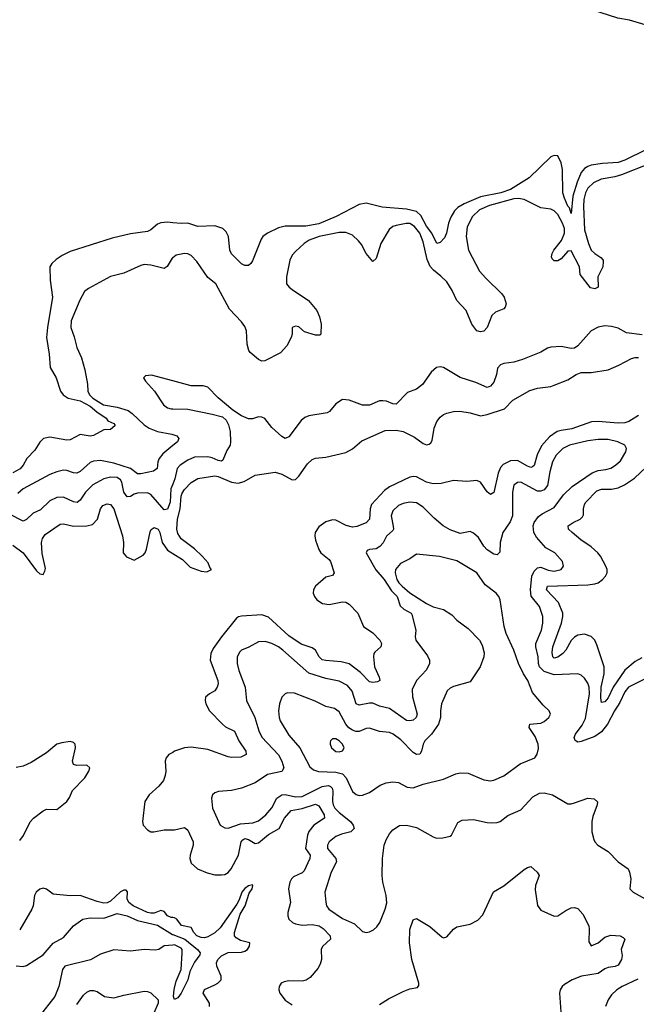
# Model space of a CAD drawing. Header units: inches. Extents: x 1694797 to 1849917, y 907313 to 1017959.
# Tile 741 of 834: x 1799090 to 1802758, y 994043 to 999901. Entities that reach past the tile are written whole.
import ezdxf

# ---------------------------------------------------------------- set-up
doc = ezdxf.new("R2010")
doc.units = ezdxf.units.IN
doc.header["$MEASUREMENT"] = 0
doc.layers.add('B7999', color=7, linetype='Continuous')
doc.layers.add('B8909', color=7, linetype='Continuous')

msp = doc.modelspace()

# ---------------------------------------------------------------- linework, layer by layer
at = {"layer": 'B7999', "color": 5}
for points, elevation in [([(1800000, 998693.1), (1799970, 998696.4), (1799930, 998691.9), (1799910, 998684), (1799869.3, 998650.7), (1799850, 998640.9), (1799750, 998626.8), (1799639.6, 998600.4), (1799390, 998521), (1799342.1, 998497.9), (1799306, 998474), (1799281.6, 998450), (1799270.1, 998430), (1799271.5, 998351.5), (1799284.2, 998250), (1799255, 998070), (1799250.1, 998010), (1799265.8, 997910), (1799270.9, 997830.9), (1799306.7, 997770), (1799333.2, 997690), (1799349.2, 997670), (1799379.1, 997650), (1799450, 997632.5), (1799510, 997601.7), (1799547.9, 997567.9), (1799603.5, 997530), (1799614.5, 997514.5), (1799650, 997498.9), (1799656.5, 997490), (1799655.1, 997484.9), (1799630, 997462.4), (1799590, 997460.9), (1799530, 997427.3), (1799510, 997423.4), (1799450, 997433.6), (1799390, 997402), (1799370, 997398.8), (1799270, 997417.6), (1799230.8, 997410), (1799210, 997387.3), (1799179.7, 997340.3), (1799132.5, 997290), (1799111.6, 997250), (1799092.1, 997227.9), (1799050, 997205.8)], 520), ([(1800000, 998484.7), (1799997.2, 998482.8), (1799966.6, 998433.4), (1799950, 998419.8), (1799870, 998440.9), (1799830, 998443.7), (1799810, 998438.8), (1799710, 998392), (1799630, 998372.1), (1799498.4, 998301.6), (1799476.1, 998283.9), (1799448.1, 998231.9), (1799396.8, 998110), (1799395.1, 998070), (1799414.8, 998014.8), (1799429.4, 997950), (1799457.5, 997890), (1799478.3, 997818.3), (1799493.4, 997733.4), (1799495.1, 997690), (1799504.9, 997670), (1799524.7, 997650), (1799588.4, 997610), (1799670, 997596.1), (1799735, 997575), (1799758.4, 997558.4), (1799830, 997490.8), (1799860.3, 997470), (1799910, 997451.3), (1799995.1, 997435.1), (1800000, 997433.3)], 540), ([(1800000, 997752.6), (1799873.4, 997786.6), (1799838, 997782), (1799827.3, 997770), (1799838, 997750), (1799891, 997691), (1799944.9, 997610), (1799970, 997591.8), (1799990, 997585.8), (1800000, 997585.5)], 560), ([(1800000, 997366.8), (1799941.8, 997318.2), (1799920.1, 997290), (1799911.5, 997270), (1799908.1, 997230), (1799885, 997215), (1799810, 997199.3), (1799790, 997199.1), (1799748.3, 997230), (1799650, 997261.9), (1799570, 997278.4), (1799530, 997275.3), (1799510, 997266.9), (1799450, 997212), (1799430, 997202.6), (1799410, 997205), (1799370, 997219.8), (1799350, 997221), (1799310, 997211.4), (1799270, 997194.8), (1799110, 997109), (1799078, 997082)], 540), ([(1800000, 997137), (1799989.7, 997110), (1799984.9, 997030), (1799970, 996987.9), (1799950, 996985.4), (1799870, 997077.1), (1799850, 997085.8), (1799790, 997083.9), (1799770, 997078.4), (1799750, 997063.5), (1799730, 997062.3), (1799709.9, 997090), (1799698.5, 997150), (1799690, 997164.2), (1799670, 997176.3), (1799630, 997179.6), (1799590, 997169.2), (1799525.7, 997134.3), (1799480.9, 997090), (1799450, 997042.6), (1799431.9, 997028.1), (1799410, 997033.4), (1799350, 997060.2), (1799310, 997058), (1799270, 997038.7), (1799214.5, 996985.5), (1799170, 996964.2), (1799130, 996927.4), (1799110, 996917.2), (1799030, 996959.6)], 560), ([(1799050, 996775.7), (1799110, 996729.1), (1799190, 996622.7), (1799210, 996604), (1799230, 996599.5), (1799240.5, 996619.5), (1799243.4, 996636.6), (1799224.2, 996724.3), (1799220.1, 996790), (1799225.5, 996814.5), (1799241.3, 996838.7), (1799330, 996899.8), (1799350, 996902.5), (1799410, 996888.2), (1799490.1, 996889.9), (1799522.1, 996897.9), (1799552.3, 996930), (1799570, 996991.8), (1799584.9, 997010), (1799610, 997020.4), (1799630, 997017.2), (1799650.5, 996990), (1799701.1, 996830), (1799706.7, 996790), (1799705.5, 996730), (1799725.9, 996705.9), (1799770, 996684.7), (1799825.3, 996714.7), (1799837.1, 996730), (1799844.1, 996750), (1799865.1, 996854.9), (1799871.3, 996868.7), (1799890, 996880.4), (1799913.5, 996870), (1799923.2, 996850), (1799938.3, 996790), (1799970, 996744.4), (1800000, 996726.1)], 580), ([(1799090, 995018.3), (1799112.6, 995047.4), (1799151.9, 995128.1), (1799172.3, 995150), (1799230, 995194.3), (1799250, 995204.1), (1799310, 995202.3), (1799370.3, 995250), (1799386.8, 995273.2), (1799404.2, 995315.8), (1799478, 995390), (1799502, 995430), (1799508.2, 995450), (1799490, 995466.4), (1799430, 995463.2), (1799410.3, 995470.3), (1799403.6, 995490), (1799421.5, 995570), (1799419.5, 995590), (1799410, 995600.4), (1799390, 995606.3), (1799340.5, 995599.5), (1799310, 995590.3), (1799250, 995539), (1799158.2, 995481.8), (1799110, 995460.2), (1799070, 995452.9)], 580), ([(1800000, 995542.3), (1799978, 995530), (1799961.3, 995510), (1799954.6, 995490), (1799959.3, 995430), (1799956, 995404), (1799945.3, 995374.7), (1799918.4, 995341.6), (1799859.5, 995290), (1799834.9, 995250), (1799821.3, 995130), (1799824.9, 995110), (1799850, 995082.3), (1799870, 995070.3), (1799888.5, 995068.5), (1799950, 995082.3), (1800000, 995081.9)], 620), ([(1800000, 994559), (1799990, 994559.1), (1799970, 994568.9), (1799950, 994595.3), (1799930, 994600.9), (1799890, 994585.9), (1799870, 994585.5), (1799850, 994590.1), (1799765.8, 994630), (1799738.6, 994650), (1799730.1, 994670), (1799731.6, 994711.6), (1799722.4, 994722.4), (1799710, 994722.9), (1799690, 994711.7), (1799630, 994657), (1799610, 994647.2), (1799590, 994645.4), (1799550, 994655.4), (1799450, 994691.7), (1799389.5, 994689.5), (1799290, 994698.7), (1799250, 994728.4), (1799230, 994733.7), (1799210, 994728.7), (1799187.2, 994710), (1799178.7, 994690), (1799169.9, 994630.2), (1799162.2, 994610), (1799090, 994486)], 580), ([(1799070, 994272.4), (1799110, 994268.9), (1799130, 994274.1), (1799230, 994338.2), (1799290, 994406.7), (1799350, 994440.3), (1799410, 994510.4), (1799465.2, 994550), (1799510, 994558.3), (1799590, 994555.3), (1799670, 994583.8), (1799728.8, 994570), (1799790, 994542.4), (1799910, 994514.5), (1799998.8, 994458.8), (1800000, 994458.3)], 560), ([(1800000, 994396.2), (1799948.7, 994391.3), (1799918, 994370), (1799895.2, 994364.8), (1799829.8, 994369.8), (1799750, 994359.4), (1799650, 994367.7), (1799570, 994341.1), (1799511, 994309), (1799359.2, 994270), (1799344.3, 994250), (1799322.2, 994150), (1799298.8, 994090), (1799206.7, 993970)], 560), ([(1799430, 994041.7), (1799470, 994096.9), (1799490, 994115.1), (1799510, 994124.7), (1799530, 994125.4), (1799550, 994119.1), (1799594, 994090), (1799650, 994081.1), (1799710, 994098.4), (1799830, 994121.2), (1799850, 994119.3), (1799870, 994110.9), (1799913, 994070), (1799913.7, 994050), (1799887, 993990)], 580)]:
    msp.add_lwpolyline(points, dxfattribs=dict(at, elevation=elevation))
at = {"layer": 'B8909', "color": 5}
for points, elevation in [([(1804059.9, 1000000), (1804045.8, 999990), (1803980, 999960), (1803862.8, 999890), (1803822.3, 999877.7), (1803750, 999843.6), (1803670, 999820.2), (1803430, 999785.7), (1803312, 999788), (1803297.1, 999782.9), (1803270, 999761.4), (1803244.1, 999784.1), (1803210, 999801.9), (1803110, 999821.2), (1803030, 999828.7), (1802990, 999839.9), (1802930, 999847.5), (1802890, 999859.3), (1802809.6, 999870), (1802717.7, 999897.7), (1802648.2, 999910), (1802436.9, 999976.9), (1802329.5, 1000000)], 480), ([(1802814.3, 999125.7), (1802690, 999064.9), (1802650, 999052), (1802555.7, 999044.3), (1802490, 999035.2), (1802470, 999028.2), (1802450, 999015.7), (1802429.3, 998990.7), (1802406, 998934), (1802380.9, 998850), (1802370, 998747.6), (1802360.7, 998780.7), (1802350, 998792.2), (1802330, 998838), (1802321.3, 998870), (1802318.3, 999010), (1802310, 999049.3), (1802291.5, 999091.5), (1802270, 999093.2), (1802250, 999085.2), (1802120, 998960), (1802010, 998890.3), (1801951.5, 998871.5), (1801830, 998846.4), (1801734.7, 998805.3), (1801696.5, 998783.5), (1801676.4, 998763.6), (1801654.8, 998725.2), (1801640.7, 998690), (1801628.1, 998630), (1801616.2, 998603.8), (1801590, 998575.6), (1801570.6, 998569.4), (1801542, 998630), (1801510, 998673.1), (1801475.5, 998735.5), (1801450, 998759.1), (1801390, 998773.8), (1801245.4, 998785.4), (1801150, 998809.7), (1801110, 998800.5), (1800972.9, 998730), (1800870, 998687.1), (1800792.4, 998672.4), (1800668.4, 998671.6), (1800630, 998661.5), (1800564.9, 998630), (1800536.4, 998610), (1800525.4, 998594.6), (1800474.4, 998465.6), (1800465.3, 998450), (1800450, 998439.2), (1800430, 998439.3), (1800410, 998448), (1800350, 998506.9), (1800340.8, 998530), (1800331.3, 998611.3), (1800318.8, 998638.8), (1800297.9, 998657.9), (1800250, 998673.7), (1800150, 998671.3), (1800090, 998690.8), (1800050, 998687.6), (1800000, 998693.1)], 520), ([(1802830, 999041.2), (1802670, 998977.5), (1802630, 998965.9), (1802547.9, 998952.1), (1802502.2, 998930), (1802470, 998897.7), (1802456.4, 998870), (1802445.2, 998830), (1802444, 998790), (1802449.8, 998650), (1802472.3, 998570), (1802490, 998530.2), (1802510, 998508.8), (1802546.4, 998486.4), (1802559.6, 998470), (1802561.2, 998461.2), (1802558.8, 998430), (1802529.5, 998370), (1802531.7, 998310), (1802510, 998299.3), (1802486.1, 998306.1), (1802424.6, 998384.6), (1802420.7, 998430), (1802370, 998526), (1802350, 998522.9), (1802310, 998477.7), (1802290, 998465.7), (1802270, 998465.4), (1802257.8, 998477.8), (1802254, 998490), (1802257, 998510), (1802266.6, 998530), (1802312.3, 998587.7), (1802330.9, 998630), (1802330, 998658.7), (1802319.4, 998690), (1802290, 998742.3), (1802270, 998762.9), (1802250, 998772.7), (1802190, 998781.2), (1802091.6, 998831.6), (1802057.8, 998837.8), (1802030, 998834.5), (1801884.6, 998795.4), (1801825.5, 998770), (1801783, 998730), (1801751.8, 998668.2), (1801745.5, 998610), (1801759.9, 998530), (1801825.6, 998405.6), (1801862.2, 998362.2), (1801956.9, 998270), (1801971.6, 998250), (1801983.7, 998210), (1801978.4, 998190), (1801970, 998180.7), (1801920, 998160), (1801898.4, 998141.6), (1801870.2, 998070), (1801850, 998047.8), (1801830, 998043.9), (1801809.8, 998050), (1801779.1, 998090), (1801744.7, 998170), (1801690.6, 998230.6), (1801662.2, 998290), (1801630, 998340.3), (1801595.9, 998375.9), (1801550.8, 998410.8), (1801532.4, 998432.4), (1801514.2, 998474.2), (1801490, 998579.2), (1801470, 998629.8), (1801438.9, 998670), (1801410, 998687.4), (1801389.2, 998689.2), (1801330, 998676.7), (1801310, 998669.9), (1801287.6, 998652.4), (1801237.4, 998570), (1801210, 998479.3), (1801190, 998462), (1801150, 998508.9), (1801122.6, 998562.6), (1801105.1, 998585.1), (1801070, 998618.7), (1801030, 998634.3), (1800990, 998633.8), (1800950, 998627.2), (1800870.4, 998610), (1800811.8, 998590), (1800782.2, 998570), (1800730, 998522.4), (1800710, 998499.7), (1800697, 998470), (1800676.9, 998370), (1800677.6, 998330), (1800692, 998310), (1800710, 998295.3), (1800808.8, 998230), (1800857.6, 998170), (1800873.1, 998133.1), (1800883, 998090), (1800882, 998030), (1800875.3, 998024.7), (1800850, 998023.7), (1800783.9, 998043.9), (1800750, 998074), (1800730, 998078), (1800711.3, 998070), (1800711, 998030), (1800705.5, 998010), (1800679.6, 997960.4), (1800641.1, 997918.9), (1800548.1, 997871.9), (1800530, 997869.4), (1800510, 997878.7), (1800460.3, 997920.3), (1800452.7, 997932.7), (1800442.9, 997970), (1800438.2, 998050), (1800430, 998076.3), (1800410, 998104), (1800337.7, 998177.7), (1800256.4, 998330), (1800210, 998367.1), (1800142.9, 998462.8), (1800110, 998498.1), (1800090, 998508.4), (1800070, 998510.6), (1800020.8, 998499.2), (1800000, 998484.7)], 540), ([(1802793.2, 998026.8), (1802698.7, 998038.7), (1802650, 998064.8), (1802610, 998075.8), (1802570, 998079.2), (1802530, 998070.6), (1802489.1, 998050), (1802410, 997960.5), (1802390, 997945.7), (1802370, 997944.7), (1802310, 997955.6), (1802250, 997953), (1802230, 997946.3), (1802190, 997922), (1802081.2, 997878.8), (1802030, 997862.7), (1801970, 997856), (1801950, 997848.2), (1801932.2, 997827.8), (1801926.4, 997790), (1801910, 997744.7), (1801890, 997719.7), (1801870, 997713.3), (1801803.3, 997743.3), (1801710, 997772.8), (1801610, 997831.2), (1801590, 997834.7), (1801570, 997831.8), (1801537.1, 997802.9), (1801486, 997730), (1801450, 997703), (1801397.6, 997682.4), (1801330, 997613.2), (1801310, 997614.5), (1801271, 997631), (1801250, 997634.3), (1801230, 997632.8), (1801170, 997608.3), (1801130, 997606.6), (1801050, 997636.3), (1801010, 997640.5), (1800970, 997615.6), (1800932.4, 997570), (1800918.2, 997561.8), (1800810, 997543.6), (1800786.1, 997533.9), (1800763.6, 997516.4), (1800690, 997418.7), (1800670, 997409.7), (1800650, 997421.3), (1800590, 997474), (1800548, 997528), (1800530, 997536.2), (1800510, 997537.6), (1800474.3, 997525.7), (1800450, 997527.1), (1800410, 997544.7), (1800357.2, 997577.3), (1800271.3, 997651.3), (1800210, 997715.3), (1800182, 997722), (1800110, 997723.1), (1800000, 997752.6)], 560), ([(1800000, 996726.1), (1800059.3, 996690), (1800104.1, 996644.1), (1800170, 996619.5), (1800203.5, 996616.5), (1800230.8, 996630), (1800221.1, 996641.1), (1800210.3, 996670), (1800175.6, 996710), (1800130, 996752.3), (1800050, 996812.4), (1800030, 996843.7), (1800025, 996870), (1800029.2, 996929.2), (1800043.8, 996990), (1800050, 997066.6), (1800055.9, 997084.1), (1800070, 997106), (1800110, 997147.4), (1800148.8, 997171.2), (1800250, 997187.2), (1800270, 997183.5), (1800350, 997149.4), (1800390, 997144.3), (1800425.9, 997154.1), (1800490, 997191), (1800610, 997208.4), (1800650, 997198), (1800710, 997162.6), (1800730, 997164.7), (1800750, 997184.2), (1800801.5, 997258.5), (1800830, 997285), (1800850, 997292.9), (1800910, 997298), (1801030, 997325.7), (1801070, 997348.4), (1801125.1, 997394.9), (1801262.9, 997457.1), (1801330, 997459.2), (1801370, 997450.7), (1801437.9, 997417.9), (1801490, 997379.6), (1801510, 997371.5), (1801525.3, 997374.7), (1801536.1, 997383.9), (1801542.7, 997397.3), (1801556, 997470), (1801571.1, 997510), (1801590, 997536), (1801610, 997552.3), (1801630, 997560.9), (1801670.2, 997569.8), (1801708.3, 997571.7), (1801770, 997562.4), (1801830, 997545), (1801870, 997551.6), (1801974.6, 997585.4), (1802023.3, 997636.6), (1802125.1, 997694.9), (1802170, 997708.7), (1802250, 997719.5), (1802270, 997726.4), (1802350, 997759.1), (1802400.3, 997790), (1802430, 997801.2), (1802490, 997802.2), (1802590, 997818.5), (1802654.4, 997845.6), (1802730, 997885), (1802750, 997890.6), (1802770, 997891.8)], 580), ([(1800000, 997585.5), (1800090, 997582.9), (1800234.8, 997554.8), (1800297.3, 997537.3), (1800319, 997519), (1800331.3, 997491.3), (1800341.5, 997450), (1800344.2, 997390), (1800341.7, 997370), (1800322.6, 997337.4), (1800298.9, 997281.1), (1800290, 997274.8), (1800270, 997278.3), (1800234.2, 997294.2), (1800210, 997299.5), (1800130, 997297.7), (1800090, 997281), (1800043.9, 997250), (1800027, 997230), (1800012.6, 997170), (1800000, 997137)], 560), ([(1802770, 997546.3), (1802714, 997510), (1802690, 997502.6), (1802650, 997499.9), (1802530, 997511.1), (1802491.8, 997508.2), (1802373.4, 997466.6), (1802310, 997457.7), (1802286.7, 997450), (1802240.9, 997419.1), (1802194.3, 997365.7), (1802167.7, 997312.3), (1802150.5, 997249.5), (1802139.2, 997240.8), (1802130, 997236.5), (1802110, 997243.9), (1802050, 997279), (1802010, 997276.3), (1801965, 997255), (1801950, 997237.6), (1801936.5, 997203.5), (1801911, 997089), (1801890, 997075.3), (1801870, 997092.9), (1801830.4, 997150.4), (1801810, 997159.8), (1801750, 997152.5), (1801670, 997159.5), (1801597.5, 997142.5), (1801550, 997138.6), (1801509.6, 997149.6), (1801450, 997181.1), (1801430, 997183.8), (1801410, 997179.3), (1801290, 997122.4), (1801259.1, 997100.9), (1801183, 997017), (1801174.2, 996990), (1801171.6, 996930), (1801150, 996908.3), (1801095, 996885), (1801070, 996881.5), (1801031.2, 996891.2), (1800970, 996922.9), (1800950, 996925), (1800910, 996912.7), (1800870, 996884.5), (1800847.3, 996850), (1800845.1, 996830), (1800850, 996804.9), (1800868.8, 996748.8), (1800880.6, 996730), (1800930.1, 996690.1), (1800938.5, 996678.5), (1800960.4, 996610), (1800950, 996595.1), (1800910, 996583.5), (1800849, 996530), (1800837.8, 996510), (1800836.5, 996490), (1800842.6, 996470), (1800857.3, 996450), (1800891.8, 996428.2), (1800930, 996422.7), (1801010, 996436.9), (1801030, 996434.9), (1801050, 996424.6), (1801100.8, 996370), (1801134.9, 996290), (1801190, 996252.3), (1801231.7, 996210), (1801241.3, 996190), (1801237.1, 996170), (1801201.8, 996138.2), (1801196.4, 996130), (1801194.6, 996110), (1801199.7, 996050), (1801228.9, 995990), (1801231.3, 995968.7), (1801219.2, 995960.8), (1801190, 995956.8), (1801170, 995962.3), (1801117.4, 996017.4), (1801050, 996068.4), (1801001.7, 996081.7), (1800910, 996088), (1800890, 996093.1), (1800871.1, 996110), (1800849.9, 996150), (1800830, 996163.2), (1800765, 996185), (1800690, 996236.1), (1800570, 996346.1), (1800530, 996359.7), (1800408.5, 996351.5), (1800391.7, 996348.3), (1800379.6, 996340.4), (1800290.8, 996230), (1800240.8, 996159.2), (1800226.6, 996130), (1800223.7, 996090), (1800268.6, 995970), (1800270.1, 995950), (1800265, 995930), (1800251.5, 995908.5), (1800219.1, 995890), (1800195.5, 995870), (1800193.7, 995850), (1800198, 995830), (1800219, 995790), (1800296.3, 995710), (1800314.9, 995694.9), (1800368.5, 995668.5), (1800394.2, 995610), (1800434.9, 995550), (1800437, 995530), (1800405.7, 995514.3), (1800350, 995511.4), (1800330, 995515), (1800210, 995559.9), (1800110, 995573.3), (1800070, 995569.7), (1800011.4, 995548.6), (1800000, 995542.3)], 620), ([(1800000, 997433.3), (1800024.4, 997424.4), (1800036.5, 997410), (1800027.9, 997390), (1800000, 997366.8)], 540), ([(1802810, 995979.8), (1802710.3, 995930), (1802690, 995901.4), (1802660.6, 995839.4), (1802627.7, 995790), (1802586.4, 995710), (1802550, 995663.9), (1802510, 995636), (1802430, 995605.9), (1802410, 995603.7), (1802393.6, 995613.6), (1802387.6, 995630), (1802395, 995650), (1802436.1, 995703.9), (1802456.3, 995743.6), (1802478.8, 995890), (1802478.1, 995930), (1802470, 995953.6), (1802450, 995984.2), (1802430, 996000.5), (1802410, 996009.7), (1802270, 996004.2), (1802210, 996024.1), (1802181.9, 996050), (1802176.1, 996070), (1802174.5, 996110), (1802159.2, 996170), (1802160.4, 996190), (1802194.7, 996270), (1802201.7, 996310), (1802202, 996350), (1802182.4, 996410), (1802132.3, 996472.3), (1802127.6, 996510), (1802135.9, 996590), (1802150, 996620.2), (1802170, 996640.6), (1802190, 996644.2), (1802233.7, 996626.3), (1802270, 996619.2), (1802310.4, 996629.6), (1802324.4, 996650), (1802317.7, 996677.7), (1802272.6, 996730), (1802219.7, 996759.7), (1802163, 996823), (1802148.2, 996850), (1802144.2, 996890), (1802150.7, 996910), (1802175.2, 996944.8), (1802198.5, 996961.5), (1802270, 996998), (1802324.9, 997075.1), (1802376.4, 997123.6), (1802494.5, 997205.5), (1802530, 997218.5), (1802576.1, 997223.9), (1802606.7, 997233.4), (1802634.5, 997250), (1802663, 997277), (1802694.7, 997330), (1802698.3, 997350), (1802688.8, 997368.8), (1802647, 997390), (1802590, 997403.2), (1802530, 997403.6), (1802470, 997395.5), (1802361.1, 997370), (1802319.8, 997350), (1802281.4, 997310), (1802258.6, 997270), (1802242.5, 997210), (1802230.2, 997130), (1802210, 997103.5), (1802190, 997095), (1802170, 997096.5), (1802070, 997149.8), (1802050, 997148.5), (1802030, 997132.4), (1802020.9, 997090), (1802021.6, 996950), (1802006.9, 996913.1), (1801963.2, 996850), (1801948.1, 996790), (1801946, 996734), (1801930, 996718), (1801910, 996721.6), (1801870, 996746.6), (1801850, 996768.2), (1801819.4, 996819.4), (1801790, 996846.6), (1801770, 996855.8), (1801710, 996844.7), (1801650, 996865.2), (1801609.6, 996889.6), (1801555.5, 996935.5), (1801490, 997001.5), (1801450, 997027), (1801410, 997031.2), (1801370, 997022.4), (1801343.2, 997010), (1801310, 996978.5), (1801299.8, 996950), (1801312, 996888), (1801313.8, 996870), (1801310, 996861.6), (1801272.7, 996827.3), (1801251.2, 996788.8), (1801233.1, 996766.9), (1801210, 996753.7), (1801170, 996749.8), (1801157.1, 996742.9), (1801150.2, 996730), (1801207.7, 996627.7), (1801257.5, 996570), (1801302.1, 996502.1), (1801334.4, 996470), (1801353.6, 996413.6), (1801374.8, 996394.8), (1801418.8, 996370), (1801423, 996363), (1801445.3, 996270), (1801441.3, 996230), (1801446, 996210), (1801515.9, 996115.9), (1801526.8, 996090), (1801527.6, 996070), (1801510, 996032.5), (1801449.3, 995970), (1801424.5, 995915.5), (1801426.8, 995873.2), (1801453.4, 995770), (1801449.1, 995750), (1801430, 995733.8), (1801410, 995729.1), (1801390, 995732.2), (1801290, 995802.4), (1801230, 995816.5), (1801190, 995834.5), (1801170, 995835.3), (1801110, 995823.7), (1801091.1, 995831.1), (1801067.1, 995907.1), (1801039.6, 995939.6), (1800990, 995966.5), (1800910, 995981.3), (1800810, 996013), (1800655.5, 996150), (1800630, 996169.8), (1800590, 996190.7), (1800550, 996201.5), (1800510, 996199.7), (1800452.7, 996167.3), (1800410, 996150.9), (1800400.1, 996139.9), (1800384.1, 996110), (1800383.2, 996070), (1800393, 996030), (1800432, 995930), (1800439, 995850), (1800489.2, 995749.2), (1800512.7, 995670), (1800530, 995632.8), (1800630, 995528), (1800650.1, 995490), (1800660.2, 995450), (1800650, 995427.7), (1800563.1, 995410), (1800490, 995361.1), (1800410, 995328.3), (1800350, 995315.1), (1800272, 995310), (1800250, 995300.9), (1800237.3, 995290), (1800230.6, 995270), (1800237.6, 995210), (1800281.6, 995110), (1800310, 995092.4), (1800330, 995092), (1800402.9, 995117.1), (1800476.5, 995123.5), (1800510, 995134.7), (1800554.7, 995170), (1800590, 995212.4), (1800619.8, 995270), (1800649.9, 995290.1), (1800670, 995292.2), (1800730, 995278.4), (1800770, 995280.1), (1800890, 995338.7), (1800925.9, 995345.9), (1800939.3, 995339.3), (1800948.8, 995328.8), (1800952.6, 995312.6), (1800950.6, 995250), (1800953.8, 995230), (1800963.9, 995210), (1800990, 995183.6), (1801057.6, 995130), (1801074.5, 995110), (1801078.8, 995090), (1801060.4, 995070), (1801004, 995056), (1800970, 995040.9), (1800930, 995010.9), (1800921, 994990), (1800921.8, 994970), (1800971.1, 994910), (1800974.7, 994890), (1800942.8, 994830), (1800904.9, 994710), (1800910.3, 994650.3), (1800915.3, 994630), (1800928.5, 994608.5), (1801010, 994554), (1801081.5, 994521.5), (1801130, 994476.3), (1801150, 994470.5), (1801170, 994474.9), (1801193.9, 994486.1), (1801215.2, 994504.8), (1801233, 994530), (1801264.4, 994610), (1801273.1, 994646.9), (1801270.6, 994690), (1801250.6, 994770.6), (1801245.6, 994810), (1801247.3, 994910), (1801258.4, 994990), (1801270, 995022.8), (1801290, 995057.5), (1801310, 995081.6), (1801350, 995107.4), (1801390, 995108.8), (1801450, 995095.6), (1801550, 995039.3), (1801570, 995032.7), (1801607.2, 995032.8), (1801650, 995042.8), (1801659, 995050), (1801695.8, 995124.2), (1801721, 995139), (1801790, 995143.1), (1801870, 995124.9), (1801897.1, 995122.9), (1801930, 995125.3), (1801948.4, 995131.6), (1801993.1, 995166.9), (1802070, 995201.3), (1802143, 995277), (1802181.5, 995298.5), (1802210, 995301.7), (1802258.8, 995290), (1802350, 995235.8), (1802370, 995235.3), (1802390, 995241.1), (1802470, 995270.4), (1802506, 995266), (1802527.1, 995247.1), (1802525.5, 995230), (1802499.2, 995160.8), (1802493.6, 995130), (1802493.8, 995070), (1802504.1, 995024.1), (1802510.4, 995010), (1802529.2, 994989.2), (1802590, 994952), (1802650, 994890.4), (1802708.8, 994848.8), (1802717.6, 994830), (1802724.4, 994790), (1802719.1, 994730), (1802739.1, 994710), (1802810, 994671.5)], 640), ([(1802790, 996104.8), (1802750, 996082.4), (1802688.4, 996031.6), (1802620.9, 995930), (1802590, 995867.1), (1802570, 995842), (1802550, 995838.7), (1802546.3, 995866.3), (1802548.8, 995930), (1802565.9, 996010), (1802566.4, 996050), (1802522.7, 996182.7), (1802510, 996209.7), (1802490, 996231.9), (1802450, 996244.5), (1802410, 996239.3), (1802390, 996227.1), (1802370, 996207.1), (1802339.3, 996150), (1802320.9, 996130), (1802290, 996108.2), (1802270, 996102.2), (1802261.5, 996110), (1802256.8, 996136.8), (1802260.7, 996170), (1802312.7, 996310), (1802321, 996350), (1802319.9, 996370), (1802294.6, 996434.6), (1802222.6, 996510), (1802229.8, 996530), (1802470, 996537.9), (1802510, 996543.9), (1802530, 996550.8), (1802556.5, 996570), (1802574.6, 996590), (1802584.5, 996610), (1802584.2, 996630), (1802576.4, 996650), (1802544.6, 996710), (1802529, 996730), (1802490, 996765.5), (1802427.4, 996807.4), (1802375.3, 996850), (1802353.7, 996870), (1802352.6, 996890), (1802381.3, 996910), (1802424, 996930), (1802437.4, 996942.6), (1802443.9, 996956.1), (1802443.4, 996990), (1802450, 997017.3), (1802457.2, 997030), (1802522.9, 997097), (1802550, 997107.8), (1802610, 997106.9), (1802650, 997115.3), (1802687.3, 997132.7), (1802746, 997174), (1802850.4, 997269.6)], 620), ([(1800000, 995081.9), (1800010, 995081.8), (1800070, 995094.5), (1800078.7, 995090), (1800090, 995079.5), (1800122, 995010), (1800122.2, 994990), (1800103.2, 994930), (1800101.1, 994910), (1800110, 994882.4), (1800148.4, 994850), (1800205.1, 994825.1), (1800250, 994813.7), (1800290, 994813.2), (1800310, 994816.1), (1800330, 994826.6), (1800347.5, 994850), (1800391.4, 994930), (1800406.8, 995010), (1800417.5, 995022.4), (1800430, 995028.9), (1800450, 995023.3), (1800490, 994999.8), (1800510, 995003.3), (1800570, 995053.3), (1800633.6, 995090), (1800665.5, 995150), (1800704.5, 995195.5), (1800770, 995208.7), (1800850, 995233.2), (1800870, 995224.1), (1800900.7, 995170), (1800902.2, 995150), (1800839.3, 995110), (1800810, 995071.3), (1800801.3, 995050), (1800790.1, 994970), (1800817.6, 994930), (1800816.6, 994910), (1800782.8, 994837.2), (1800770, 994825.5), (1800718.2, 994801.8), (1800705.8, 994790), (1800696.3, 994770), (1800687.9, 994730), (1800700.4, 994650), (1800684.7, 994590), (1800684.4, 994570), (1800691.6, 994550), (1800713.4, 994530), (1800730, 994522), (1800770, 994514.7), (1800830, 994518.4), (1800871.3, 994510), (1800894.6, 994494.6), (1800936.1, 994450), (1800939.1, 994430), (1800891.9, 994388.1), (1800883.8, 994370), (1800885.1, 994310), (1800877.7, 994282.3), (1800863.4, 994256.6), (1800817.2, 994202.8), (1800793.3, 994186.7), (1800770, 994181), (1800690, 994182.7), (1800662.2, 994177.8), (1800646, 994170), (1800632.7, 994150), (1800630.4, 994130), (1800637.1, 994110), (1800668.4, 994068.4), (1800710, 994039.5)], 620), ([(1801230, 994041.6), (1801284.6, 994075.4), (1801370, 994119.5), (1801410, 994136.3), (1801455.9, 994144.1), (1801463.7, 994156.3), (1801464.2, 994170), (1801422.3, 994310), (1801408.5, 994408.5), (1801410.9, 994489.1), (1801430, 994546.8), (1801450, 994553.4), (1801530, 994506), (1801602.8, 994442.8), (1801610, 994439.1), (1801630, 994444), (1801670, 994490.7), (1801690, 994504.9), (1801770, 994519.3), (1801816, 994544), (1801844.2, 994575.8), (1801908.4, 994711.6), (1801970, 994748.7), (1802090, 994844.4), (1802110, 994858), (1802130, 994864), (1802168.9, 994828.9), (1802180.4, 994810), (1802158.3, 994750), (1802155.8, 994724.2), (1802170, 994631.3), (1802190, 994602.8), (1802270, 994568), (1802290, 994570.5), (1802338, 994602), (1802370, 994617.1), (1802390, 994619.1), (1802410, 994614), (1802440, 994579.9), (1802474.3, 994510), (1802477.4, 994490), (1802474.9, 994414.9), (1802490, 994390.5), (1802530, 994409.4), (1802570, 994442.8), (1802605.2, 994454.8), (1802661, 994450), (1802679.9, 994439.9), (1802688.4, 994430), (1802666.9, 994370), (1802673.2, 994333.2), (1802670.1, 994310), (1802650, 994275.8), (1802632.6, 994267.4), (1802590, 994261.5), (1802570, 994253.6), (1802530, 994225.9), (1802430.9, 994210.9), (1802375.6, 994190), (1802330, 994162.2), (1802315.8, 994150), (1802304.3, 994130), (1802301.4, 994110), (1802311.5, 993970)], 620), ([(1800219.6, 994030), (1800219.7, 994050), (1800180.6, 994110), (1800190, 994132.5), (1800250, 994158.4), (1800269.2, 994170), (1800288.5, 994190), (1800288.9, 994210), (1800262.6, 994270), (1800261.5, 994290), (1800267.8, 994310), (1800290, 994332), (1800330, 994351.2), (1800410, 994354.1), (1800430, 994358.9), (1800444.3, 994370), (1800457.7, 994390), (1800458.7, 994410), (1800403.7, 994423.7), (1800378, 994438), (1800367.8, 994450), (1800366.8, 994470), (1800400.7, 994579.3), (1800431.3, 994630), (1800455, 994705), (1800473.4, 994730), (1800477.4, 994750), (1800474.4, 994754.4), (1800450, 994747.6), (1800430, 994732.7), (1800411.7, 994710), (1800395.8, 994664.3), (1800380.7, 994639.3), (1800281.9, 994498.1), (1800250, 994469.2), (1800210, 994445.6), (1800190, 994439.7), (1800170, 994439.9), (1800144.3, 994450), (1800126.5, 994470), (1800110, 994500.5), (1800052.3, 994512.3), (1800024.7, 994550), (1800010, 994558.8), (1800000, 994559)], 580), ([(1800000, 994458.3), (1800071.3, 994430), (1800147.8, 994370), (1800164.2, 994350), (1800161.7, 994338.3), (1800130, 994293.3), (1800101.7, 994238.3), (1800091, 994190), (1800050.8, 994110), (1800030, 994082.2), (1800010, 994071.8), (1800005.2, 994090), (1800008.9, 994131.1), (1800019.8, 994180.2), (1800049.7, 994250), (1800056.9, 994350), (1800055.8, 994370), (1800050, 994376.9), (1800010, 994397.2), (1800000, 994396.2)], 560), ([(1802766.5, 994193.5), (1802673.7, 994150), (1802642, 994130), (1802610, 994100.5), (1802590.3, 994070), (1802574.6, 994030)], 640)]:
    msp.add_lwpolyline(points, dxfattribs=dict(at, elevation=elevation))
for points, elevation in [([(1801450, 996721.5), (1801410, 996693.7), (1801354.4, 996665.6), (1801326.2, 996630), (1801323, 996610), (1801333.3, 996570), (1801345.1, 996550), (1801364.8, 996530), (1801410, 996491), (1801510, 996428.4), (1801550, 996407), (1801610, 996391.4), (1801660.7, 996360.7), (1801690, 996327.9), (1801758.4, 996278.4), (1801824.6, 996210), (1801840.4, 996180.4), (1801853.4, 996133.4), (1801851.4, 996110), (1801828.3, 996051.7), (1801770, 995962.7), (1801670, 995934.3), (1801650, 995924.2), (1801632.4, 995907.6), (1801598.5, 995830), (1801592.3, 995790), (1801593.5, 995750), (1801580.9, 995710), (1801540.1, 995650), (1801500.5, 995610), (1801489.4, 995590), (1801480.8, 995550), (1801470, 995531.6), (1801450, 995529.8), (1801430, 995542), (1801357.7, 995617.7), (1801311.8, 995650), (1801290, 995659.6), (1801230, 995665.6), (1801170, 995685.3), (1801150, 995684.5), (1801110, 995666.9), (1801090, 995666.1), (1801070, 995673.3), (1801048.2, 995688.2), (1801029.1, 995709.1), (1800990, 995783.1), (1800962.3, 995802.3), (1800910, 995815), (1800846.6, 995846.6), (1800725.1, 995894.9), (1800683.7, 995896.3), (1800669.1, 995890.9), (1800648.9, 995870), (1800636.1, 995830), (1800630.2, 995790), (1800632.9, 995750), (1800638.9, 995730), (1800690, 995643.6), (1800755.6, 995570), (1800816.1, 995456.1), (1800837.7, 995437.7), (1800867.7, 995427.7), (1800970, 995424.4), (1801010, 995414.2), (1801032.2, 995390), (1801070.2, 995310.2), (1801091.2, 995291.2), (1801110, 995285.2), (1801130, 995287.9), (1801170, 995304.4), (1801233.9, 995346.1), (1801270, 995360.7), (1801310, 995366.2), (1801342.8, 995362.8), (1801395.6, 995335.6), (1801430, 995330.4), (1801490, 995353.7), (1801610, 995382.2), (1801684.9, 995415.1), (1801710, 995421.2), (1801758, 995418), (1801850, 995378), (1801890, 995373.4), (1801910, 995377.4), (1801970, 995402.6), (1802066.1, 995473.9), (1802153.2, 995510), (1802167.6, 995532.4), (1802175.1, 995564.9), (1802174.3, 995590), (1802156.5, 995636.5), (1802120.7, 995690), (1802124, 995710), (1802190, 995715.8), (1802210, 995726.4), (1802237, 995750), (1802246.6, 995770), (1802239.5, 995790), (1802203.6, 995823.6), (1802139.2, 995899.2), (1802112.9, 995970), (1802086.4, 996010), (1802056.4, 996070), (1802029.8, 996149.8), (1801982.8, 996250), (1801972, 996290), (1801947.5, 996450), (1801939.1, 996470), (1801923.2, 996490), (1801859, 996539), (1801809.3, 996609.3), (1801690, 996681), (1801586.5, 996706.5)], 660), ([(1800970, 995623.1), (1800950, 995622.4), (1800938.7, 995610), (1800937.7, 995602.3), (1800936.9, 995590), (1800944, 995570), (1800970, 995547.9), (1800990, 995544.9), (1801009.6, 995550.3), (1801020.5, 995570), (1801009.7, 995590), (1800990, 995610.8)], 680)]:
    msp.add_lwpolyline(points, close=True, dxfattribs=dict(at, elevation=elevation))

doc.saveas('drawing.dxf')
